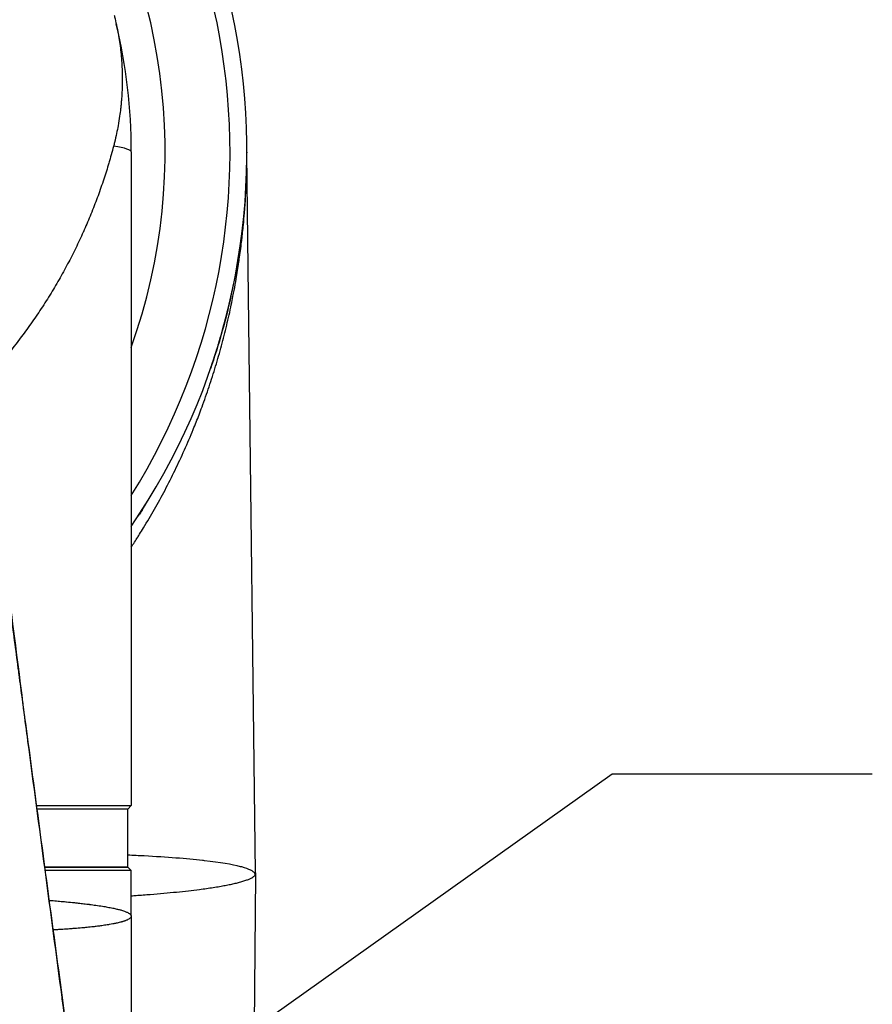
# Model space of a CAD drawing. Header units: millimetres. Extents: x 0 to 7374, y 0 to 4200.
# Tile 531 of 656: x 2097 to 2215, y 3736 to 3872. Entities that reach past the tile are written whole.
import ezdxf

# ---------------------------------------------------------------- set-up
doc = ezdxf.new("R2010")
doc.units = ezdxf.units.MM
doc.header["$LTSCALE"] = 0.2
doc.styles.add('Rainbow-4.0 Style', font='malgunsl.ttf')
doc.dimstyles.new('Rainbow-4.0 Style', dxfattribs={"dimtxt": 3.5, "dimasz": 2.5, "dimexe": 1, "dimexo": 1, "dimgap": 1, "dimtad": 1, "dimdsep": 46, "dimtxsty": 'Rainbow-4.0 Style', "dimcen": 0, "dimclrd": 251, "dimclre": 251, "dimclrt": 7, "dimazin": 3, "dimtp": 0.1, "dimtm": 0.1, "dimtfac": 0.61, "dimtmove": 0, "dimatfit": 3, "dimfxl": 1, "dimlwd": -1, "dimlwe": -1, "dimarcsym": 1})

# ---------------------------------------------------------------- blocks, each defined once
blk = doc.blocks.new('A$C9c4d0392')
for p, q in [((76, 187.5), (76, 105.8)), ((92, 187.44), (92, 187.37)), ((92, 187.21), (92, 187.37)), ((92.24, 167.5), (92, 187.21)), ((93.19, 87.72), (92.24, 167.5)), ((76, 105.8), (76, 97)), ((62.83, 97), (62.83, 97)), ((62.86, 97), (76, 97)), ((75.5, 96.5), (76, 97)), ((62.89, 96.5), (62.89, 96.5)), ((62.89, 96.5), (62.89, 96.5)), ((75.5, 96.5), (62.93, 96.5)), ((75.5, 96.5), (62.93, 96.5)), ((75.5, 88.5), (75.5, 96.5)), ((63.96, 88.5), (63.96, 88.5)), ((63.96, 88.5), (63.96, 88.5)), ((64, 88.5), (75.5, 88.5)), ((75.5, 88.5), (64, 88.5)), ((64.02, 88), (64.02, 88)), ((76, 88), (64.07, 88)), ((75.5, 88.5), (76, 88)), ((76, 81.7), (76, 88)), ((93.19, 87.38), (93.01, 66.5)), ((93.17, 87.5), (93.18, 87.5)), ((93.19, 87.72), (93.19, 87.5)), ((93.19, 87.5), (93.2, 87.38)), ((93.19, 87.38), (93.19, 87.38)), ((64.57, 83.9), (64.57, 83.9)), ((76, 81.7), (76, 8.73)), ((65.12, 79.79), (65.12, 79.79))]:
    blk.add_line(p, q)
for radius, start, end in [(92, 325.6988, 214.3012), (89.66, 327.9562, 52.3921), (80.68, 340.3908, 35.0098), (76, 0, 13.4328)]:
    blk.add_arc((0, 187.5), radius, start, end)
for centre, major_axis, ratio, start_param, end_param in [((0, 187.5), (76, 0), 0.039474, 0, 0.255192), ((-0.71, 187.49), (-90.7, -19.31), 0.997812, 2.713704, 2.730111)]:
    blk.add_ellipse(centre, major_axis=major_axis, ratio=ratio, start_param=start_param, end_param=end_param)
for points, knots in [([(73.63, 206.4), (73.65, 206.33), (73.67, 206.26), (73.68, 206.18), (73.78, 205.8), (73.86, 205.44), (73.94, 205.07), (73.94, 205.06), (73.94, 205.05), (73.95, 205.03), (74.12, 204.23), (74.25, 203.48), (74.36, 202.72), (74.48, 201.95), (74.57, 201.18), (74.63, 200.4), (74.69, 199.63), (74.73, 198.85), (74.75, 198.07), (74.76, 197.3), (74.74, 196.52), (74.71, 195.74), (74.69, 195.36), (74.66, 194.97), (74.63, 194.58), (74.61, 194.39), (74.6, 194.21), (74.58, 194), (74.56, 193.83), (74.54, 193.64), (74.51, 193.42), (74.45, 192.84), (74.35, 192.08), (74.17, 191.1), (74.05, 190.44), (73.89, 189.67), (73.68, 188.8), (73.65, 188.71), (73.63, 188.61), (73.61, 188.52), (73.58, 188.42), (73.56, 188.33), (73.53, 188.23), (73.51, 188.13), (73.48, 188.04), (73.46, 187.94), (73.44, 187.88), (73.42, 187.82), (73.41, 187.76), (73.4, 187.73), (73.39, 187.69), (73.38, 187.66), (73.28, 187.29), (73.17, 186.91), (73.06, 186.51), (73.01, 186.33), (72.95, 186.14), (72.89, 185.94), (72.84, 185.76), (72.78, 185.57), (72.72, 185.37), (72.61, 185.01), (72.49, 184.63), (72.36, 184.24), (72.13, 183.52), (71.87, 182.74), (71.59, 181.97), (71.33, 181.22), (71.04, 180.47), (70.75, 179.72), (70.46, 178.97), (70.15, 178.23), (69.83, 177.49), (69.68, 177.14), (69.53, 176.79), (69.37, 176.44), (69.36, 176.42), (69.35, 176.4), (69.34, 176.37), (69.17, 176), (69, 175.64), (68.83, 175.27), (68.49, 174.53), (68.13, 173.8), (67.75, 173.07), (67.38, 172.33), (67, 171.61), (66.6, 170.88), (66.2, 170.16), (65.79, 169.44), (65.37, 168.73), (64.94, 168.01), (64.5, 167.29), (64.05, 166.59), (63.59, 165.88), (63.13, 165.18), (62.65, 164.48), (62.17, 163.78), (61.67, 163.09), (61.17, 162.4), (60.93, 162.08), (60.69, 161.76), (60.45, 161.44), (60.43, 161.42), (60.41, 161.4), (60.4, 161.37), (60.13, 161.03), (59.87, 160.69), (59.6, 160.35), (59.06, 159.67), (58.51, 159), (57.95, 158.34), (57.38, 157.67), (56.8, 157.01), (56.21, 156.36), (55.61, 155.71), (55.01, 155.06), (54.38, 154.42), (53.78, 153.8), (53.16, 153.19), (52.53, 152.59)], [1.860504, 1.860504, 1.860504, 1.860504, 1.870047, 1.870047, 1.870047, 1.919145, 1.919145, 1.919145, 1.921031, 1.921031, 1.921031, 2.030455, 2.030455, 2.030455, 2.141848, 2.141848, 2.141848, 2.253388, 2.253388, 2.253388, 2.364825, 2.364825, 2.364825, 2.420428, 2.420428, 2.420428, 2.447839, 2.447839, 2.447839, 2.469662, 2.469662, 2.469662, 2.526875, 2.526875, 2.526875, 2.565824, 2.565824, 2.565824, 2.570027, 2.570027, 2.570027, 2.574124, 2.574124, 2.574124, 2.578118, 2.578118, 2.578118, 2.580554, 2.580554, 2.580554, 2.582018, 2.582018, 2.582018, 2.596734, 2.596734, 2.596734, 2.60364, 2.60364, 2.60364, 2.610282, 2.610282, 2.610282, 2.622871, 2.622871, 2.622871, 2.646029, 2.646029, 2.646029, 2.668742, 2.668742, 2.668742, 2.691446, 2.691446, 2.691446, 2.702139, 2.702139, 2.702139, 2.702801, 2.702801, 2.702801, 2.71415, 2.71415, 2.71415, 2.736865, 2.736865, 2.736865, 2.759589, 2.759589, 2.759589, 2.782378, 2.782378, 2.782378, 2.805393, 2.805393, 2.805393, 2.82866, 2.82866, 2.82866, 2.852174, 2.852174, 2.852174, 2.863266, 2.863266, 2.863266, 2.86403, 2.86403, 2.86403, 2.87595, 2.87595, 2.87595, 2.899992, 2.899992, 2.899992, 2.924306, 2.924306, 2.924306, 2.948899, 2.948899, 2.948899, 2.973, 2.973, 2.973, 2.973]), ([(90.08, 167.5), (90.13, 167.77), (90.19, 168.04), (90.24, 168.32), (90.34, 168.84), (90.43, 169.37), (90.52, 169.9), (90.65, 170.67), (90.78, 171.44), (90.89, 172.22), (90.91, 172.36), (90.93, 172.5), (90.95, 172.64), (91.06, 173.42), (91.17, 174.2), (91.26, 174.98), (91.28, 175.1), (91.29, 175.21), (91.3, 175.33), (91.38, 176.01), (91.46, 176.7), (91.52, 177.38), (91.58, 177.94), (91.62, 178.5), (91.67, 179.06), (91.79, 180.6), (91.88, 182.14), (91.94, 183.68), (91.96, 184.45), (91.98, 185.22), (91.99, 186), (91.99, 186.19), (92, 186.38), (92, 186.58), (92, 186.71), (92, 186.84), (92, 186.98), (92, 187.02), (92, 187.06), (92, 187.11), (92, 187.12), (92, 187.14), (92, 187.15), (92, 187.19), (92, 187.23), (92, 187.26), (92, 187.3), (92, 187.33), (92, 187.36), (92, 187.37), (92, 187.37), (92, 187.37)], [0.8655492, 0.8655492, 0.8655492, 0.8655492, 0.8711461, 0.8711461, 0.8711461, 0.8820158, 0.8820158, 0.8820158, 0.8977812, 0.8977812, 0.8977812, 0.9006811, 0.9006811, 0.9006811, 0.9165129, 0.9165129, 0.9165129, 0.9188703, 0.9188703, 0.9188703, 0.9327389, 0.9327389, 0.9327389, 0.9440534, 0.9440534, 0.9440534, 0.9751721, 0.9751721, 0.9751721, 0.990736, 0.990736, 0.990736, 0.9946489, 0.9946489, 0.9946489, 0.9973245, 0.9973245, 0.9973245, 0.9982183, 0.9982183, 0.9982183, 0.9985211, 0.9985211, 0.9985211, 0.9992606, 0.9992606, 0.9992606, 0.9999188, 0.9999188, 0.9999188, 1, 1, 1, 1]), ([(89.8, 167.5), (89.89, 167.89), (89.97, 168.29), (90.06, 168.69), (90.08, 168.79), (90.1, 168.89), (90.12, 168.98)], [0.8732913, 0.8732913, 0.8732913, 0.8732913, 0.9748844, 0.9748844, 0.9748844, 1, 1, 1, 1]), ([(76, 132.78), (76.3, 133.24), (76.6, 133.7), (76.98, 134.3), (77.07, 134.44), (77.33, 134.86), (77.51, 135.15), (78.21, 136.29), (78.72, 137.15), (79.71, 138.9), (80.2, 139.79), (81.15, 141.59), (81.61, 142.51), (82.51, 144.36), (82.94, 145.29), (83.78, 147.16), (84.19, 148.11), (84.85, 149.74), (85.13, 150.42), (85.53, 151.47), (85.66, 151.83), (86.13, 153.11), (86.46, 154.05), (87.09, 155.92), (87.39, 156.86), (87.96, 158.75), (88.23, 159.7), (88.74, 161.6), (88.98, 162.54), (89.44, 164.44), (89.65, 165.38), (89.93, 166.72), (90, 167.11), (90.08, 167.5)], [0.6105687, 0.6105687, 0.6105687, 0.6105687, 0.6216955, 0.6216955, 0.625, 0.625, 0.6317686, 0.6317686, 0.6519675, 0.6519675, 0.6724521, 0.6724521, 0.693249, 0.693249, 0.7141281, 0.7141281, 0.7349776, 0.7349776, 0.75, 0.75, 0.7578115, 0.7578115, 0.7779511, 0.7779511, 0.7980769, 0.7980769, 0.8180597, 0.8180597, 0.8379102, 0.8379102, 0.857509, 0.857509, 0.8655492, 0.8655492, 0.8655492, 0.8655492]), ([(89.8, 167.5), (89.17, 164.65), (88.26, 161.33), (87.17, 158.06), (87, 157.57)], [0.128252, 0.128252, 0.128252, 0.128252, 0.8685059, 0.9999996, 0.9999996, 0.9999996, 0.9999996]), ([(87, 157.57), (87.11, 157.9), (87.22, 158.23), (87.33, 158.56), (87.38, 158.72), (87.44, 158.88), (87.49, 159.05), (87.54, 159.21), (87.6, 159.38), (87.65, 159.54), (87.76, 159.87), (87.86, 160.2), (87.96, 160.52), (88.06, 160.85), (88.16, 161.18), (88.25, 161.5), (88.35, 161.83), (88.44, 162.16), (88.54, 162.48), (88.61, 162.73), (88.67, 162.98), (88.74, 163.22), (88.85, 163.63), (88.96, 164.03), (89.07, 164.44), (89.17, 164.84), (89.27, 165.24), (89.37, 165.64), (89.46, 166.04), (89.56, 166.44), (89.65, 166.83), (89.7, 167.06), (89.75, 167.28), (89.8, 167.5)], [0.0000004, 0.0000004, 0.0000004, 0.0000004, 0.0880411, 0.0880411, 0.0880411, 0.1315606, 0.1315606, 0.1315606, 0.175636, 0.175636, 0.175636, 0.2625869, 0.2625869, 0.2625869, 0.3491908, 0.3491908, 0.3491908, 0.4352918, 0.4352918, 0.4352918, 0.5, 0.5, 0.5, 0.6068029, 0.6068029, 0.6068029, 0.7122347, 0.7122347, 0.7122347, 0.8158109, 0.8158109, 0.8158109, 0.8732913, 0.8732913, 0.8732913, 0.8732913]), ([(56.01, 141.89), (58.69, 131.34), (59.69, 120.77), (62.69, 98.27), (64.29, 86.25), (68.44, 55.46), (71, 36.83), (73.59, 18.14)], [0, 0, 0, 0, 6.388222, 6.388222, 13.734023, 13.734023, 25.271926, 25.271926, 25.271926, 25.271926]), ([(56.06, 141.63), (56.24, 140.94), (56.4, 140.26), (56.69, 139.02), (56.82, 138.47), (57.1, 137.21), (57.26, 136.49), (57.47, 135.46), (57.53, 135.14), (57.7, 134.31), (57.8, 133.8), (57.93, 133.06), (57.97, 132.84), (58.09, 132.13), (58.18, 131.63), (58.34, 130.65), (58.42, 130.15), (58.54, 129.32), (58.59, 128.99), (58.66, 128.47), (58.69, 128.28), (58.76, 127.71), (58.81, 127.33), (58.92, 126.54), (58.97, 126.13), (59.09, 125.19), (59.16, 124.67), (59.25, 123.98), (59.27, 123.82), (59.46, 122.39), (59.63, 121.11), (59.97, 118.56), (60.14, 117.28), (60.34, 115.73), (60.38, 115.45), (60.57, 114), (60.73, 112.84), (61.09, 110.09), (61.3, 108.5), (61.54, 106.67), (61.58, 106.42), (61.62, 106.08), (61.63, 105.98), (63.22, 94.05), (64.79, 82.22), (66.38, 70.38), (66.38, 70.33), (67.25, 63.87), (68.11, 57.47), (69.69, 45.78), (70.41, 40.49), (71.16, 35.01), (71.19, 34.83), (71.6, 31.8), (71.99, 28.97), (72.76, 23.31), (73.15, 20.48), (73.58, 17.39), (73.61, 17.14), (73.85, 15.39), (74.05, 13.91), (74.42, 11.24), (74.58, 10.06), (74.77, 8.72), (74.8, 8.55), (74.84, 8.27), (74.85, 8.16), (74.87, 8.04), (74.87, 8.03), (74.98, 7.29), (75.08, 6.55), (75.24, 5.43), (75.29, 5.06), (75.37, 4.46), (75.4, 4.24), (75.44, 3.91), (75.46, 3.8), (75.48, 3.64), (75.48, 3.59), (75.53, 3.25), (75.57, 2.96), (75.64, 2.42), (75.67, 2.19), (75.71, 1.83), (75.73, 1.71), (75.81, 1.06), (75.87, 0.53), (75.94, 0)], [0.0000219, 0.0000219, 0.0000219, 0.0000219, 0.0143648, 0.0143648, 0.0258684, 0.0258684, 0.0406589, 0.0406589, 0.047259, 0.047259, 0.0578453, 0.0578453, 0.0625, 0.0625, 0.0726691, 0.0726691, 0.0829358, 0.0829358, 0.089848, 0.089848, 0.09375, 0.09375, 0.1016569, 0.1016569, 0.1104, 0.1104, 0.1215712, 0.1215712, 0.125, 0.125, 0.1519265, 0.1519265, 0.1788769, 0.1788769, 0.1847965, 0.1847965, 0.2093976, 0.2093976, 0.2427531, 0.2427531, 0.2480484, 0.2480484, 0.25, 0.25, 0.5, 0.5, 0.5010438, 0.5010438, 0.6370477, 0.6370477, 0.75, 0.75, 0.7540344, 0.7540344, 0.8146001, 0.8146001, 0.875, 0.875, 0.8805283, 0.8805283, 0.9121546, 0.9121546, 0.9375, 0.9375, 0.9411874, 0.9411874, 0.943574, 0.943574, 0.9437628, 0.9437628, 0.9595799, 0.9595799, 0.9674885, 0.9674885, 0.9721494, 0.9721494, 0.9744225, 0.9744225, 0.9753971, 0.9753971, 0.9815478, 0.9815478, 0.9864827, 0.9864827, 0.9889512, 0.9889512, 1, 1, 1, 1]), ([(76.91, 137.01), (77.17, 137.41), (77.43, 137.81), (77.69, 138.22), (77.79, 138.38), (77.89, 138.54), (77.99, 138.7)], [0.0000015, 0.0000015, 0.0000015, 0.0000015, 0.1923303, 0.1923303, 0.1923303, 0.2685398, 0.2685398, 0.2685398, 0.2685398]), ([(77.6, 138.09), (77.45, 137.84), (77.29, 137.6), (77.06, 137.24), (76.98, 137.13), (76.91, 137.01)], [0.8288311, 0.8288311, 0.8288311, 0.8288311, 0.9435288, 0.9435288, 0.9999985, 0.9999985, 0.9999985, 0.9999985]), ([(93.17, 87.52), (93.16, 87.55), (93.16, 87.55), (93.16, 87.56), (93.15, 87.57), (93.14, 87.59), (93.12, 87.61), (93.12, 87.61), (93.11, 87.62), (93.11, 87.63), (93.1, 87.63), (93.1, 87.63), (93.1, 87.63), (93.08, 87.66), (93.05, 87.7), (93.01, 87.74), (92.99, 87.76), (92.97, 87.78), (92.95, 87.8), (92.87, 87.87), (92.76, 87.94), (92.63, 88), (92.6, 88.02), (92.57, 88.04), (92.54, 88.05), (92.23, 88.2), (91.81, 88.36), (91.29, 88.51), (91.23, 88.52), (91.18, 88.54), (91.12, 88.55), (89.96, 88.86), (88.29, 89.14), (86.14, 89.38), (86.05, 89.39), (85.96, 89.41), (85.86, 89.42), (83.65, 89.66), (80.96, 89.85), (77.77, 90.03), (77.04, 90.06), (76.28, 90.1), (75.5, 90.14)], [0, 0, 0, 0, 0.0018841, 0.0018841, 0.0018841, 0.0097007, 0.0097007, 0.0097007, 0.0123488, 0.0123488, 0.0123488, 0.0125582, 0.0125582, 0.0125582, 0.0253593, 0.0253593, 0.0253593, 0.03125, 0.03125, 0.03125, 0.0566618, 0.0566618, 0.0566618, 0.0625, 0.0625, 0.0625, 0.1192346, 0.1192346, 0.1192346, 0.125, 0.125, 0.125, 0.2447396, 0.2447396, 0.2447396, 0.25, 0.25, 0.25, 0.3707593, 0.3707593, 0.3707593, 0.3984708, 0.3984708, 0.3984708, 0.3984708]), ([(76, 84.52), (76.22, 84.53), (76.44, 84.55), (77.33, 84.62), (77.99, 84.67), (79.27, 84.77), (79.9, 84.83), (81.11, 84.94), (81.69, 84.99), (82.82, 85.1), (83.37, 85.16), (84.43, 85.28), (84.94, 85.34), (85.77, 85.45), (86.1, 85.49), (86.74, 85.58), (87.05, 85.63), (87.65, 85.72), (87.94, 85.77), (88.49, 85.86), (88.76, 85.91), (89.27, 86.01), (89.51, 86.05), (89.97, 86.15), (90.19, 86.2), (90.61, 86.3), (90.8, 86.35), (91.2, 86.45), (91.41, 86.51), (91.78, 86.63), (91.95, 86.69), (92.25, 86.81), (92.38, 86.87), (92.62, 86.99), (92.73, 87.05), (92.86, 87.14), (92.9, 87.18), (92.99, 87.24), (93.02, 87.27), (93.09, 87.34), (93.12, 87.37), (93.15, 87.44), (93.16, 87.47), (93.17, 87.52)], [0.6165026, 0.6165026, 0.6165026, 0.6165026, 0.6243878, 0.6243878, 0.6492118, 0.6492118, 0.6744089, 0.6744089, 0.6992352, 0.6992352, 0.7246176, 0.7246176, 0.75, 0.75, 0.7678756, 0.7678756, 0.7857416, 0.7857416, 0.8036027, 0.8036027, 0.8214672, 0.8214672, 0.8393366, 0.8393366, 0.8572244, 0.8572244, 0.875, 0.875, 0.8961546, 0.8961546, 0.9173092, 0.9173092, 0.9375, 0.9375, 0.9582767, 0.9582767, 0.96875, 0.96875, 0.9814152, 0.9814152, 0.9940704, 0.9940704, 1, 1, 1, 1]), ([(93.18, 87.49), (93.18, 87.49), (93.18, 87.49), (93.18, 87.49), (93.18, 87.49), (93.18, 87.49), (93.18, 87.49), (93.19, 87.5), (93.19, 87.5), (93.19, 87.5), (93.19, 87.5), (93.19, 87.5), (93.19, 87.5), (93.19, 87.5), (93.19, 87.5), (93.19, 87.5)], [0.0010012, 0.0010012, 0.0010012, 0.0010012, 0.0613587, 0.0613587, 0.0613587, 0.1717792, 0.1717792, 0.1717792, 0.361201, 0.361201, 0.361201, 0.9973427, 0.9973427, 0.9973427, 0.9999999, 0.9999999, 0.9999999, 0.9999999]), ([(64.62, 83.89), (64.75, 83.88), (64.88, 83.87), (65.07, 83.86), (65.12, 83.85), (65.48, 83.82), (65.78, 83.8), (66.37, 83.74), (66.66, 83.72), (66.97, 83.69), (66.99, 83.69), (67.4, 83.65), (67.77, 83.61), (68.3, 83.55), (68.48, 83.54), (68.92, 83.49), (69.19, 83.46), (69.57, 83.41), (69.7, 83.4), (69.89, 83.37), (69.95, 83.37), (70.04, 83.35), (70.06, 83.35), (70.11, 83.35), (70.14, 83.34), (70.17, 83.34), (70.19, 83.34), (70.2, 83.33), (70.2, 83.33), (70.2, 83.33), (70.5, 83.29), (70.81, 83.25), (71.41, 83.17), (71.72, 83.12), (72.25, 83.04), (72.48, 83), (72.95, 82.91), (73.2, 82.86), (73.52, 82.8), (73.61, 82.78), (73.81, 82.73), (73.91, 82.71), (74.07, 82.67), (74.14, 82.65), (74.3, 82.61), (74.38, 82.59), (74.49, 82.56), (74.51, 82.56), (74.71, 82.5), (74.89, 82.45), (75.19, 82.34), (75.32, 82.29), (75.51, 82.2), (75.57, 82.17), (75.73, 82.08), (75.81, 82.02), (75.93, 81.9), (75.97, 81.84), (76, 81.76), (76, 81.73), (76, 81.7)], [0.8243975, 0.8243975, 0.8243975, 0.8243975, 0.8275496, 0.8275496, 0.8288728, 0.8288728, 0.8363114, 0.8363114, 0.84375, 0.84375, 0.8444134, 0.8444134, 0.8544315, 0.8544315, 0.859375, 0.859375, 0.8671875, 0.8671875, 0.8710937, 0.8710937, 0.8730469, 0.8730469, 0.8737639, 0.8737639, 0.8745206, 0.8745206, 0.8749735, 0.8749735, 0.875, 0.875, 0.875, 0.8876811, 0.8876811, 0.901015, 0.901015, 0.9115235, 0.9115235, 0.9233817, 0.9233817, 0.9281399, 0.9281399, 0.9335892, 0.9335892, 0.9375, 0.9375, 0.9426099, 0.9426099, 0.9439123, 0.9439123, 0.9555342, 0.9555342, 0.9665052, 0.9665052, 0.973127, 0.973127, 0.9842028, 0.9842028, 0.9950209, 0.9950209, 1, 1, 1, 1]), ([(76, 81.7), (76, 81.65), (75.99, 81.61), (75.94, 81.52), (75.9, 81.47), (75.8, 81.38), (75.74, 81.34), (75.66, 81.29), (75.66, 81.29), (75.66, 81.29), (75.59, 81.25), (75.5, 81.2), (75.35, 81.14), (75.29, 81.11), (75.2, 81.07), (75.16, 81.06), (75.09, 81.03), (75.05, 81.02), (74.97, 81), (74.93, 80.98), (74.85, 80.96), (74.81, 80.94), (74.73, 80.92), (74.7, 80.91), (74.65, 80.9), (74.64, 80.89), (74.54, 80.87), (74.44, 80.84), (74.24, 80.79), (74.14, 80.77), (73.99, 80.73), (73.95, 80.72), (73.77, 80.69), (73.62, 80.66), (73.46, 80.62), (73.44, 80.62), (73.28, 80.59), (73.14, 80.57), (72.95, 80.53), (72.9, 80.53), (72.61, 80.48), (72.35, 80.44), (71.98, 80.39), (71.87, 80.37), (71.56, 80.33), (71.36, 80.31), (71.05, 80.27), (70.95, 80.26), (70.81, 80.24), (70.78, 80.24), (70.73, 80.23), (70.7, 80.23), (70.66, 80.22), (70.66, 80.22), (70.63, 80.22), (70.6, 80.22), (70.55, 80.21), (70.54, 80.21), (70.24, 80.18), (69.95, 80.15), (69.48, 80.1), (69.31, 80.09), (68.82, 80.05), (68.49, 80.02), (68, 79.98), (67.83, 79.97), (67.53, 79.94), (67.4, 79.93), (66.93, 79.9), (66.6, 79.88), (66.15, 79.85), (66.03, 79.84), (65.83, 79.83), (65.75, 79.83), (65.62, 79.82), (65.57, 79.82), (65.47, 79.81), (65.42, 79.81), (65.3, 79.8), (65.23, 79.8), (65.17, 79.79)], [0, 0, 0, 0, 0.0208229, 0.0208229, 0.0415776, 0.0415776, 0.061969, 0.061969, 0.0625, 0.0625, 0.0625, 0.0822792, 0.0822792, 0.09375, 0.09375, 0.1000959, 0.1000959, 0.1064446, 0.1064446, 0.1127643, 0.1127643, 0.1189904, 0.1189904, 0.1234255, 0.1234255, 0.125, 0.125, 0.1366951, 0.1366951, 0.1488049, 0.1488049, 0.1531538, 0.1531538, 0.168117, 0.168117, 0.1698811, 0.1698811, 0.1836029, 0.1836029, 0.1875, 0.1875, 0.2099105, 0.2099105, 0.21875, 0.21875, 0.234375, 0.234375, 0.2421875, 0.2421875, 0.2444652, 0.2444652, 0.2467591, 0.2467591, 0.2469884, 0.2469884, 0.2491393, 0.2491393, 0.25, 0.25, 0.2676093, 0.2676093, 0.2774988, 0.2774988, 0.296003, 0.296003, 0.3052191, 0.3052191, 0.3125, 0.3125, 0.3304385, 0.3304385, 0.3368038, 0.3368038, 0.3409946, 0.3409946, 0.3436861, 0.3436861, 0.3461998, 0.3461998, 0.3498212, 0.3498212, 0.3498212, 0.3498212])]:
    blk.add_open_spline(points, degree=3, knots=knots)

msp = doc.modelspace()

# ---------------------------------------------------------------- block references
msp.add_blockref('A$C9c4d0392', (2036.257, 3666.139))

# ---------------------------------------------------------------- leaders
at = {"annotation_type": 0, "has_hookline": 1, "hookline_direction": 0}
msp.add_leader([(2036.307, 3666.347), (2178.856, 3767.524), (2203.856, 3767.524)], dimstyle='Rainbow-4.0 Style', override={"dimscale": 10}, dxfattribs=at)

doc.saveas('drawing.dxf')
